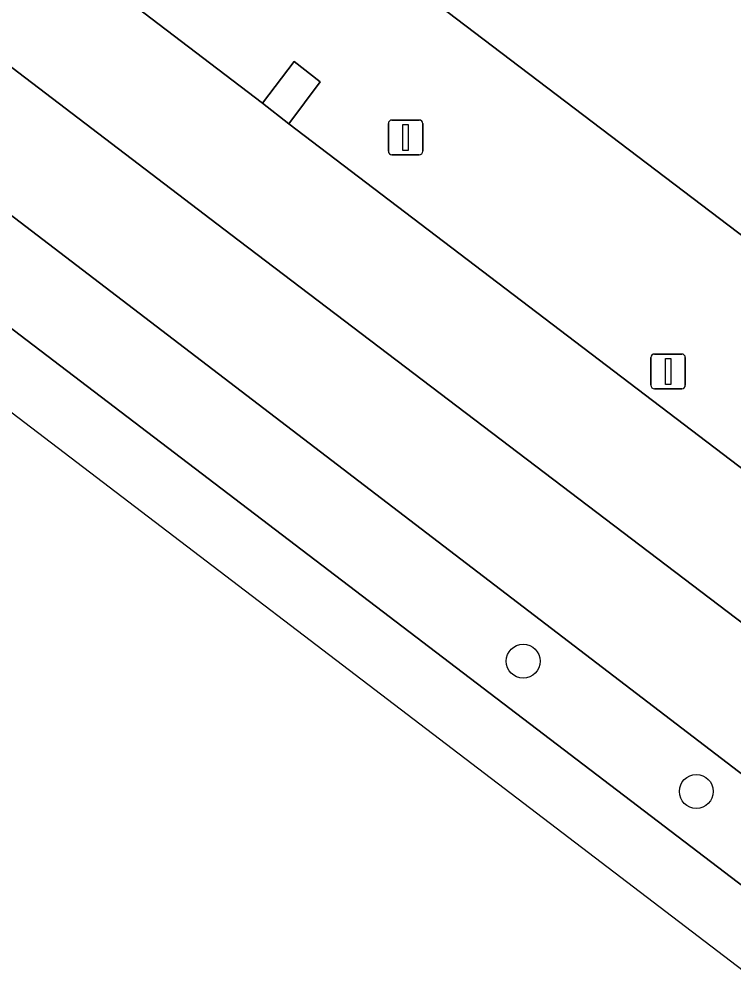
# Model space of a CAD drawing. Extents: x 158352 to 159489, y 383828 to 384603.
# Drawn here: x 158847.09 to 158867.71, y 383843.25 to 383870.84 of the extents above; entities that cross this region are included whole.
import ezdxf

# ---------------------------------------------------------------- set-up
doc = ezdxf.new("R2010")
doc.units = 0
for name, color, linetype in [('IMGEO_Berm_groen', 7, 'Continuous'), ('IMGEO_Boom', 7, 'Continuous'), ('IMGEO_Lichtmast', 7, 'Continuous'), ('IMGEO_Rijbaan_lokaal_open', 7, 'Continuous'), ('IMGEO_Rijbaan_regionaal_gesloten', 7, 'Continuous')]:
    doc.layers.add(name, color=color, linetype=linetype)

msp = doc.modelspace()

# ---------------------------------------------------------------- linework, layer by layer
at = {"layer": 'IMGEO_Berm_groen'}
msp.add_lwpolyline([(158712.448, 383967.648), (158601.783, 384051.997), (158599.607, 384050.406), (158710.894, 383965.575), (158870.149, 383844.179), (158872.742, 383845.398), (158840.416, 383870.111)], close=True, dxfattribs=at)
for points in [[(158761.637, 383950.03), (158737.116, 383966.874), (158722.355, 383976.815), (158719.87, 383977.549), (158730.549, 383969.3), (158735.999, 383965.349), (158792.144, 383922.13), (158878.555, 383856.55)], [(158878.555, 383856.55), (158792.144, 383922.13), (158735.999, 383965.349)], [(158838.92, 383879.981), (158854.116, 383868.421), (158855.024, 383869.625), (158855.78, 383869.034), (158854.87, 383867.826), (158870.058, 383856.269), (158870.966, 383857.473), (158871.722, 383856.882), (158870.812, 383855.674), (158879.879, 383848.751), (158879.982, 383848.672), (158881.596, 383849.718), (158879.012, 383851.735), (158879.548, 383852.422)]]:
    msp.add_lwpolyline(points, dxfattribs=at)
at = {"layer": 'IMGEO_Boom'}
for centre in [(158861.631, 383852.327), (158866.624, 383848.572)]:
    msp.add_circle(centre, 0.489, dxfattribs=at)
at = {"layer": 'IMGEO_Lichtmast'}
for p, q in [((158857.743, 383867.033), (158857.743, 383867.833)), ((158857.743, 383867.833), (158857.743, 383867.033)), ((158857.843, 383867.933), (158858.633, 383867.933)), ((158858.633, 383867.933), (158857.843, 383867.933)), ((158858.733, 383867.833), (158858.733, 383867.033)), ((158858.733, 383867.033), (158858.733, 383867.833)), ((158858.633, 383866.933), (158857.843, 383866.933)), ((158857.843, 383866.933), (158858.633, 383866.933)), ((158865.416, 383861.185), (158866.206, 383861.185)), ((158866.206, 383861.185), (158865.416, 383861.185)), ((158865.316, 383860.285), (158865.316, 383861.085)), ((158865.316, 383861.085), (158865.316, 383860.285)), ((158866.306, 383861.085), (158866.306, 383860.285)), ((158866.306, 383860.285), (158866.306, 383861.085)), ((158866.206, 383860.185), (158865.416, 383860.185)), ((158865.416, 383860.185), (158866.206, 383860.185))]:
    msp.add_line(p, q, dxfattribs=at)
for points in [[(158858.163, 383867.808), (158858.313, 383867.808), (158858.313, 383867.058), (158858.163, 383867.058), (158858.163, 383867.808)], [(158865.736, 383861.06), (158865.886, 383861.06), (158865.886, 383860.31), (158865.736, 383860.31), (158865.736, 383861.06)]]:
    msp.add_lwpolyline(points, dxfattribs=at)
for centre, start, end in [((158857.843, 383867.833), 90, 180), ((158857.843, 383867.833), 90, 180), ((158858.633, 383867.833), 0, 90), ((158858.633, 383867.833), 360, 90), ((158857.843, 383867.033), 180, 270), ((158857.843, 383867.033), 180, 270), ((158858.633, 383867.033), 270, 0), ((158858.633, 383867.033), 270, 0), ((158865.416, 383861.085), 90, 180), ((158865.416, 383861.085), 90, 180), ((158866.206, 383861.085), 0, 90), ((158866.206, 383861.085), 360, 90), ((158865.416, 383860.285), 180, 270), ((158865.416, 383860.285), 180, 270), ((158866.206, 383860.285), 270, 0), ((158866.206, 383860.285), 270, 0)]:
    msp.add_arc(centre, 0.1, start, end, dxfattribs=at)
at = {"layer": 'IMGEO_Rijbaan_lokaal_open'}
msp.add_lwpolyline([(158854.116, 383868.421), (158854.87, 383867.826), (158855.78, 383869.034), (158855.024, 383869.625)], close=True, dxfattribs=at)
at = {"layer": 'IMGEO_Rijbaan_regionaal_gesloten'}
for points in [[(158604.629, 384054.077), (158601.783, 384051.997), (158712.448, 383967.648), (158840.416, 383870.111), (158872.742, 383845.398), (158876.311, 383847.075), (158853.2, 383864.631), (158826.26, 383885.172), (158810.298, 383897.342), (158786.867, 383915.207), (158739.488, 383951.331), (158697.831, 383983.092), (158678.288, 383997.993), (158670.924, 384003.608), (158635.896, 384030.315)], [(158868.176, 383843.253), (158870.149, 383844.179), (158710.894, 383965.575), (158599.607, 384050.406), (158597.855, 384049.125), (158647.356, 384011.687), (158729.784, 383948.814), (158785.821, 383906.07)]]:
    msp.add_lwpolyline(points, close=True, dxfattribs=at)
msp.add_lwpolyline([(158826.26, 383885.172), (158853.2, 383864.631), (158876.311, 383847.075), (158879.879, 383848.751), (158870.812, 383855.674), (158870.058, 383856.269), (158854.87, 383867.826), (158854.116, 383868.421), (158838.92, 383879.981)], dxfattribs=at)

doc.saveas('drawing.dxf')
